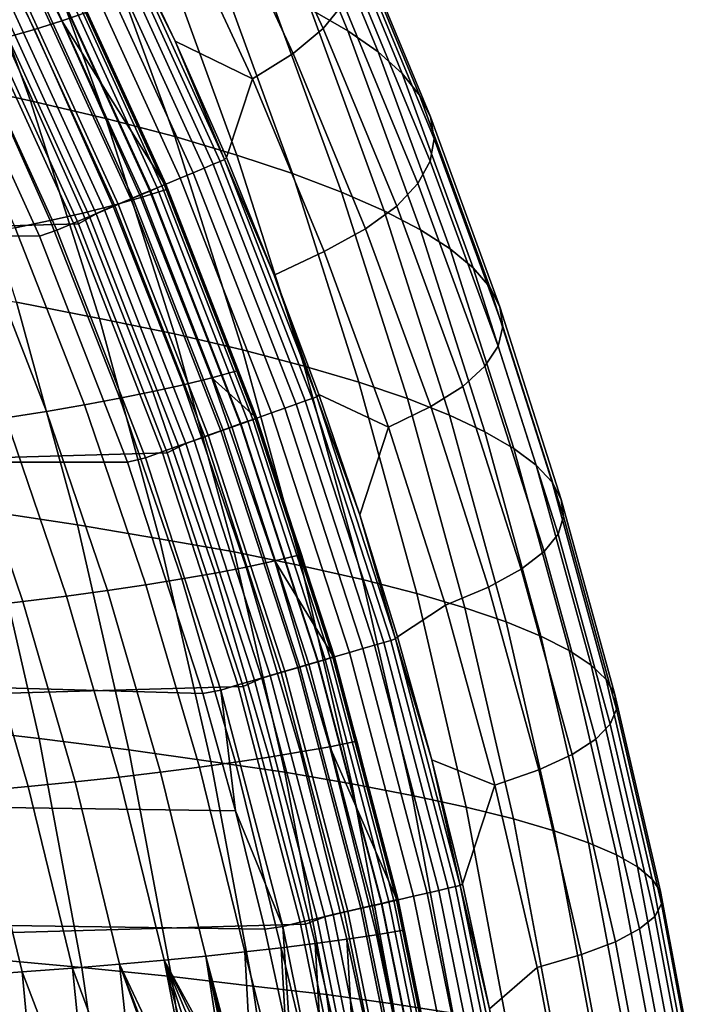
# Model space of a CAD drawing. Header units: metres. Extents: x -166 to 33, y -71 to 34.
# Tile 284 of 332: x 29.98 to 32.49, y 3.3 to 6.94. Entities that reach past the tile are written whole.
import ezdxf

# ---------------------------------------------------------------- set-up
doc = ezdxf.new("R2010")
doc.units = ezdxf.units.M
doc.layers.add('solid_12208131', color=7, linetype='CONTINUOUS')

msp = doc.modelspace()

# ---------------------------------------------------------------- linework, layer by layer
at = {"layer": 'solid_12208131'}
for points in [[(30.89048, 7.619781, 89.796608), (31.189573, 6.895519, 89.773155), (31.052855, 6.973646, 85.612045), (30.750505, 7.706113, 85.637405)], [(30.799744, 7.547647, 123.166176), (31.098566, 6.903361, 123.15773), (31.173803, 6.995455, 118.966431), (30.871071, 7.648336, 118.977356)], [(31.006407, 7.532795, 93.955521), (31.302206, 6.816803, 93.933929), (31.189573, 6.895519, 89.773155), (30.89048, 7.619781, 89.796608)], [(29.921268, 6.869172, 142.222855), (30.031002, 6.900383, 140.472778), (29.712034, 7.53764, 140.46817), (29.604321, 7.503562, 142.215988)], [(30.031002, 6.900383, 140.472778), (30.132448, 6.932177, 138.724228), (29.811478, 7.572355, 138.721848), (29.712034, 7.53764, 140.46817)], [(30.132448, 6.932177, 138.724228), (30.225981, 6.964522, 136.977158), (30.123882, 7.175666, 136.977081), (29.811478, 7.572355, 138.721848)], [(30.692539, 7.446233, 127.362358), (30.987406, 6.810605, 127.356522), (31.098566, 6.903361, 123.15773), (30.799744, 7.547647, 123.166176)], [(30.016172, 6.636338, 60.593235), (29.707451, 6.704147, 56.414513), (29.416271, 7.505582, 56.450615), (29.727711, 7.429833, 60.627155)], [(31.098089, 7.445117, 98.112846), (31.390556, 6.737458, 98.093071), (31.302206, 6.816803, 93.933929), (31.006407, 7.532795, 93.955521)], [(30.016172, 6.636338, 60.593235), (29.727711, 7.429833, 60.627155), (30.009846, 7.356762, 64.798935), (30.295662, 6.571366, 64.767059)], [(30.987406, 6.810605, 127.356522), (30.692539, 7.446233, 127.362358), (30.546959, 7.344127, 131.566132), (30.83782, 6.717215, 131.563019)], [(31.165638, 7.356701, 102.271378), (31.454733, 6.657446, 102.253403), (31.390556, 6.737458, 98.093071), (31.098089, 7.445117, 98.112846)], [(30.266735, 7.281024, 68.966339), (30.549784, 6.503714, 68.936417), (30.295662, 6.571366, 64.767059), (30.009846, 7.356762, 64.798935)], [(31.209038, 7.267512, 106.435081), (31.494728, 6.576735, 106.418976), (31.454733, 6.657446, 102.253403), (31.165638, 7.356701, 102.271378)], [(30.83782, 6.717215, 131.563019), (30.546959, 7.344127, 131.566132), (30.349604, 7.281579, 135.632767), (30.551291, 6.85685, 135.632751)], [(30.499214, 7.204872, 73.130196), (30.779463, 6.435692, 73.102135), (30.549784, 6.503714, 68.936417), (30.266735, 7.281024, 68.966339)], [(30.691969, 6.401569, 135.85144), (30.302021, 7.255658, 135.85144), (30.269651, 7.239727, 135.918167), (30.658745, 6.387512, 135.918167)], [(30.717175, 6.412233, 135.780701), (30.32658, 7.267744, 135.780701), (30.302021, 7.255658, 135.85144), (30.691969, 6.401569, 135.85144)], [(30.733959, 6.419334, 135.707077), (30.342934, 7.275792, 135.707077), (30.32658, 7.267744, 135.780701), (30.717175, 6.412233, 135.780701)], [(30.342934, 7.275792, 135.707077), (30.551291, 6.85685, 135.632751), (30.349604, 7.281579, 135.632767)], [(30.733959, 6.419334, 135.707077), (30.551291, 6.85685, 135.632751), (30.342934, 7.275792, 135.707077)], [(31.226534, 7.177557, 110.605331), (31.508783, 6.495331, 110.591194), (31.494728, 6.576735, 106.418976), (31.209038, 7.267512, 106.435081)], [(30.618034, 6.370288, 135.979797), (30.229986, 7.220206, 135.979797), (30.183662, 7.197408, 136.03537), (30.570488, 6.350172, 136.03537)], [(30.658745, 6.387512, 135.918167), (30.269651, 7.239727, 135.918167), (30.229986, 7.220206, 135.979797), (30.618034, 6.370288, 135.979797)], [(30.570488, 6.350172, 136.03537), (30.183662, 7.197408, 136.03537), (30.131416, 7.171696, 136.083984), (30.516867, 6.327484, 136.083984)], [(30.707699, 7.128284, 77.291611), (30.985117, 6.36728, 77.26535), (30.779463, 6.435692, 73.102135), (30.499214, 7.204872, 73.130196)], [(31.215624, 7.086863, 114.782372), (31.494396, 6.413258, 114.770287), (31.508783, 6.495331, 110.591194), (31.226534, 7.177557, 110.605331)], [(30.458025, 6.302588, 136.124847), (30.074087, 7.14348, 136.124847), (30.012587, 7.113214, 136.157349), (30.394903, 6.275881, 136.157349)], [(30.426865, 6.290384, 136.659241), (30.043705, 7.129569, 136.659241), (30.075705, 7.1453, 136.717056), (30.459705, 6.304266, 136.717056)], [(30.516867, 6.327484, 136.083984), (30.131416, 7.171696, 136.083984), (30.074087, 7.14348, 136.124847), (30.458025, 6.302588, 136.124847)], [(30.459705, 6.304266, 136.717056), (30.075705, 7.1453, 136.717056), (30.100376, 7.157428, 136.779175), (30.485025, 6.31497, 136.779175)], [(30.485025, 6.31497, 136.779175), (30.100376, 7.157428, 136.779175), (30.117264, 7.16573, 136.844452), (30.502357, 6.322296, 136.844452)], [(30.502357, 6.322296, 136.844452), (30.117264, 7.16573, 136.844452), (30.126055, 7.170053, 136.911667), (30.511381, 6.326111, 136.911667)], [(30.126055, 7.170053, 136.911667), (30.225981, 6.964522, 136.977158), (30.509281, 6.33306, 136.977356)], [(30.511381, 6.326111, 136.911667), (30.126055, 7.170053, 136.911667), (30.509281, 6.33306, 136.977356)], [(30.394903, 6.275881, 136.157349), (30.012587, 7.113214, 136.157349), (29.947901, 7.081378, 136.180923), (30.328512, 6.247791, 136.180923)], [(30.341169, 6.25416, 136.560669), (29.960207, 7.088522, 136.560669), (30.004967, 7.110526, 136.606796), (30.387108, 6.273578, 136.606796)], [(30.387108, 6.273578, 136.606796), (30.004967, 7.110526, 136.606796), (30.043705, 7.129569, 136.659241), (30.426865, 6.290384, 136.659241)], [(30.892233, 7.051221, 81.45182), (31.166784, 6.298446, 81.427307), (30.985117, 6.36728, 77.26535), (30.707699, 7.128284, 77.291611)], [(30.23424, 6.20896, 136.490723), (29.856018, 7.037303, 136.490723), (29.91025, 7.063963, 136.521744), (30.289898, 6.232487, 136.521744)], [(30.328512, 6.247791, 136.180923), (29.947901, 7.081378, 136.180923), (29.881063, 7.048484, 136.195221), (30.259912, 6.218767, 136.195221)], [(30.289898, 6.232487, 136.521744), (29.91025, 7.063963, 136.521744), (29.960207, 7.088522, 136.560669), (30.341169, 6.25416, 136.560669)], [(31.173803, 6.995455, 118.966431), (31.44906, 6.330539, 118.95649), (31.494396, 6.413258, 114.770287), (31.215624, 7.086863, 114.782372)], [(30.17522, 6.184011, 136.46817), (29.798512, 7.009034, 136.46817), (29.856018, 7.037303, 136.490723), (30.23424, 6.20896, 136.490723)], [(29.881063, 7.048484, 136.195221), (29.817556, 7.006279, 136.199997), (30.193707, 6.181185, 136.199997), (30.259912, 6.218767, 136.195221)], [(31.052855, 6.973646, 85.612045), (31.324511, 6.229152, 85.589256), (31.166784, 6.298446, 81.427307), (30.892233, 7.051221, 81.45182)], [(29.817556, 7.006279, 136.199997), (0.900032, 6.183377, 136.199997), (0.571338, 5.337344, 136.199997), (30.193707, 6.181185, 136.199997)], [(30.113932, 6.158104, 136.454514), (29.738794, 6.979677, 136.454514), (29.798512, 7.009034, 136.46817), (30.17522, 6.184011, 136.46817)], [(31.098566, 6.903361, 123.15773), (31.370268, 6.247198, 123.150055), (31.44906, 6.330539, 118.95649), (31.173803, 6.995455, 118.966431)], [(30.113932, 6.158104, 136.454514), (30.050497, 6.136029, 136.449997), (29.677954, 6.951514, 136.449997), (29.738794, 6.979677, 136.454514)], [(30.509281, 6.33306, 136.977356), (30.225981, 6.964522, 136.977158), (30.132448, 6.932177, 138.724228)], [(31.189573, 6.895519, 89.773155), (31.458303, 6.159367, 89.752075), (31.324511, 6.229152, 85.589256), (31.052855, 6.973646, 85.612045)], [(1.419089, 6.952049, 136.449997), (29.677954, 6.951514, 136.449997), (30.050497, 6.136029, 136.449997), (1.046532, 6.136448, 136.449997)], [(30.321392, 6.24956, 140.47699), (30.424662, 6.278368, 138.726425), (30.132448, 6.932177, 138.724228), (30.031002, 6.900383, 140.472778)], [(30.424662, 6.278368, 138.726425), (30.519968, 6.307741, 136.977356), (30.509281, 6.33306, 136.977356), (30.132448, 6.932177, 138.724228)], [(30.209816, 6.221282, 142.229126), (30.321392, 6.24956, 140.47699), (30.031002, 6.900383, 140.472778), (29.921268, 6.869172, 142.222855)], [(30.987406, 6.810605, 127.356522), (31.25551, 6.163259, 127.351212), (31.370268, 6.247198, 123.150055), (31.098566, 6.903361, 123.15773)], [(31.302206, 6.816803, 93.933929), (31.56798, 6.089055, 93.914528), (31.458303, 6.159367, 89.752075), (31.189573, 6.895519, 89.773155)], [(30.089579, 6.19351, 143.98288), (30.209816, 6.221282, 142.229126), (29.921268, 6.869172, 142.222855), (29.802893, 6.838519, 143.974533)], [(30.83782, 6.717215, 131.563019), (30.551291, 6.85685, 135.632751), (30.740644, 6.426669, 135.632736)], [(30.733959, 6.419334, 135.707077), (30.740644, 6.426669, 135.632736), (30.551291, 6.85685, 135.632751)], [(29.960331, 6.16622, 145.738312), (30.089579, 6.19351, 143.98288), (29.802893, 6.838519, 143.974533), (29.675526, 6.808399, 145.727844)], [(31.25551, 6.163259, 127.351212), (30.987406, 6.810605, 127.356522), (30.83782, 6.717215, 131.563019), (31.102282, 6.078745, 131.560211)], [(31.390556, 6.737458, 98.093071), (31.653334, 6.018181, 98.075302), (31.56798, 6.089055, 93.914528), (31.302206, 6.816803, 93.933929)], [(31.454733, 6.657446, 102.253403), (31.714483, 5.946712, 102.237251), (31.653334, 6.018181, 98.075302), (31.390556, 6.737458, 98.093071)], [(30.27174, 5.831445, 60.563179), (29.965431, 5.891199, 56.382526), (29.707451, 6.704147, 56.414513), (30.016172, 6.636338, 60.593235)], [(30.83782, 6.717215, 131.563019), (30.740644, 6.426669, 135.632736), (30.917562, 5.991127, 135.632736), (31.102282, 6.078745, 131.560211)], [(30.27174, 5.831445, 60.563179), (30.016172, 6.636338, 60.593235), (30.295662, 6.571366, 64.767059), (30.548897, 5.774684, 64.738815)], [(31.494728, 6.576735, 106.418976), (31.751417, 5.874617, 106.40451), (31.714483, 5.946712, 102.237251), (31.454733, 6.657446, 102.253403)], [(30.549784, 6.503714, 68.936417), (30.80057, 5.715235, 68.909904), (30.548897, 5.774684, 64.738815), (30.295662, 6.571366, 64.767059)], [(31.508783, 6.495331, 110.591194), (31.762381, 5.801904, 110.578484), (31.751417, 5.874617, 106.40451), (31.494728, 6.576735, 106.418976)], [(30.779463, 6.435692, 73.102135), (31.027767, 5.655459, 73.077278), (30.80057, 5.715235, 68.909904), (30.549784, 6.503714, 68.936417)], [(31.494396, 6.413258, 114.770287), (31.744871, 5.728593, 114.759422), (31.762381, 5.801904, 110.578484), (31.508783, 6.495331, 110.591194)], [(31.058123, 5.535675, 135.780701), (30.717175, 6.412233, 135.780701), (30.691969, 6.401569, 135.85144), (31.032349, 5.526471, 135.85144)], [(31.075285, 5.541803, 135.707077), (30.733959, 6.419334, 135.707077), (30.717175, 6.412233, 135.780701), (31.058123, 5.535675, 135.780701)], [(30.733959, 6.419334, 135.707077), (30.917562, 5.991127, 135.632736), (30.740644, 6.426669, 135.632736)], [(31.075285, 5.541803, 135.707077), (30.917562, 5.991127, 135.632736), (30.733959, 6.419334, 135.707077)], [(30.985117, 6.36728, 77.26535), (31.230909, 5.595343, 77.242088), (31.027767, 5.655459, 73.077278), (30.779463, 6.435692, 73.102135)], [(31.44906, 6.330539, 118.95649), (31.696375, 5.654706, 118.947571), (31.744871, 5.728593, 114.759422), (31.494396, 6.413258, 114.770287)], [(30.998377, 5.51434, 135.918167), (30.658745, 6.387512, 135.918167), (30.618034, 6.370288, 135.979797), (30.956751, 5.499475, 135.979797)], [(31.032349, 5.526471, 135.85144), (30.691969, 6.401569, 135.85144), (30.658745, 6.387512, 135.918167), (30.998377, 5.51434, 135.918167)], [(30.908133, 5.482114, 136.03537), (30.570488, 6.350172, 136.03537), (30.516867, 6.327484, 136.083984), (30.853302, 5.462533, 136.083984)], [(30.956751, 5.499475, 135.979797), (30.618034, 6.370288, 135.979797), (30.570488, 6.350172, 136.03537), (30.908133, 5.482114, 136.03537)], [(31.166784, 6.298446, 81.427307), (31.41004, 5.534853, 81.405594), (31.230909, 5.595343, 77.242088), (30.985117, 6.36728, 77.26535)], [(30.793135, 5.441048, 136.124847), (30.458025, 6.302588, 136.124847), (30.394903, 6.275881, 136.157349), (30.728594, 5.417999, 136.157349)], [(30.687391, 5.612127, 138.728394), (30.784294, 5.638478, 136.977539), (30.519968, 6.307741, 136.977356), (30.424662, 6.278368, 138.726425)], [(30.761154, 5.430603, 136.659241), (30.426865, 6.290384, 136.659241), (30.459705, 6.304266, 136.717056), (30.794733, 5.442588, 136.717056)], [(30.853302, 5.462533, 136.083984), (30.516867, 6.327484, 136.083984), (30.458025, 6.302588, 136.124847), (30.793135, 5.441048, 136.124847)], [(30.794733, 5.442588, 136.717056), (30.459705, 6.304266, 136.717056), (30.485025, 6.31497, 136.779175), (30.820621, 5.451829, 136.779175)], [(30.820621, 5.451829, 136.779175), (30.485025, 6.31497, 136.779175), (30.502357, 6.322296, 136.844452), (30.838343, 5.458154, 136.844452)], [(30.838343, 5.458154, 136.844452), (30.502357, 6.322296, 136.844452), (30.511381, 6.326111, 136.911667), (30.847569, 5.461447, 136.911667)], [(30.511381, 6.326111, 136.911667), (30.509281, 6.33306, 136.977356), (30.519968, 6.307741, 136.977356)], [(30.511381, 6.326111, 136.911667), (30.519968, 6.307741, 136.977356), (30.784294, 5.638478, 136.977539)], [(30.511381, 6.326111, 136.911667), (30.784294, 5.638478, 136.977539), (30.845669, 5.469421, 136.97757)], [(30.847569, 5.461447, 136.911667), (30.511381, 6.326111, 136.911667), (30.845669, 5.469421, 136.97757)], [(31.370268, 6.247198, 123.150055), (31.614388, 5.580263, 123.143158), (31.696375, 5.654706, 118.947571), (31.44906, 6.330539, 118.95649)], [(30.582481, 5.586368, 140.480789), (30.687391, 5.612127, 138.728394), (30.424662, 6.278368, 138.726425), (30.321392, 6.24956, 140.47699)], [(30.728594, 5.417999, 136.157349), (30.394903, 6.275881, 136.157349), (30.328512, 6.247791, 136.180923), (30.660707, 5.393756, 136.180923)], [(30.673538, 5.39933, 136.560669), (30.341169, 6.25416, 136.560669), (30.387108, 6.273578, 136.606796), (30.720507, 5.416094, 136.606796)], [(30.720507, 5.416094, 136.606796), (30.387108, 6.273578, 136.606796), (30.426865, 6.290384, 136.659241), (30.761154, 5.430603, 136.659241)], [(31.324511, 6.229152, 85.589256), (31.565201, 5.473961, 85.569069), (31.41004, 5.534853, 81.405594), (31.166784, 6.298446, 81.427307)], [(30.469246, 5.561081, 142.234772), (30.582481, 5.586368, 140.480789), (30.321392, 6.24956, 140.47699), (30.209816, 6.221282, 142.229126)], [(30.564209, 5.360306, 136.490723), (30.23424, 6.20896, 136.490723), (30.289898, 6.232487, 136.521744), (30.621117, 5.380618, 136.521744)], [(30.660707, 5.393756, 136.180923), (30.328512, 6.247791, 136.180923), (30.259912, 6.218767, 136.195221), (30.590561, 5.368707, 136.195221)], [(30.621117, 5.380618, 136.521744), (30.289898, 6.232487, 136.521744), (30.341169, 6.25416, 136.560669), (30.673538, 5.39933, 136.560669)], [(31.25551, 6.163259, 127.351212), (31.496397, 5.505286, 127.346451), (31.614388, 5.580263, 123.143158), (31.370268, 6.247198, 123.150055)], [(31.458303, 6.159367, 89.752075), (31.696402, 5.412637, 89.733398), (31.565201, 5.473961, 85.569069), (31.324511, 6.229152, 85.589256)], [(30.216393, 5.511845, 145.747757), (30.347334, 5.536247, 143.990402), (30.089579, 6.19351, 143.98288), (29.960331, 6.16622, 145.738312)], [(30.347334, 5.536247, 143.990402), (30.469246, 5.561081, 142.234772), (30.209816, 6.221282, 142.229126), (30.089579, 6.19351, 143.98288)], [(30.503866, 5.338768, 136.46817), (30.17522, 6.184011, 136.46817), (30.23424, 6.20896, 136.490723), (30.564209, 5.360306, 136.490723)], [(30.259912, 6.218767, 136.195221), (30.193707, 6.181185, 136.199997), (30.522329, 5.334952, 136.199997), (30.590561, 5.368707, 136.195221)], [(30.193707, 6.181185, 136.199997), (0.571338, 5.337344, 136.199997), (0.291256, 4.473136, 136.199997), (30.522329, 5.334952, 136.199997)], [(30.076067, 5.487854, 147.506882), (30.216393, 5.511845, 145.747757), (29.960331, 6.16622, 145.738312), (29.821718, 6.13939, 147.495499)], [(30.441204, 5.316401, 136.454514), (30.375845, 5.30016, 136.449997), (30.050497, 6.136029, 136.449997), (30.113932, 6.158104, 136.454514)], [(30.441204, 5.316401, 136.454514), (30.113932, 6.158104, 136.454514), (30.17522, 6.184011, 136.46817), (30.503866, 5.338768, 136.46817)], [(31.496397, 5.505286, 127.346451), (31.25551, 6.163259, 127.351212), (31.102282, 6.078745, 131.560211), (31.339897, 5.429795, 131.557663)], [(31.56798, 6.089055, 93.914528), (31.803457, 5.350849, 93.897339), (31.696402, 5.412637, 89.733398), (31.458303, 6.159367, 89.752075)], [(1.046532, 6.136448, 136.449997), (30.050497, 6.136029, 136.449997), (30.375845, 5.30016, 136.449997), (0.721105, 5.300324, 136.449997)], [(29.926004, 5.464252, 149.267715), (30.076067, 5.487854, 147.506882), (29.821718, 6.13939, 147.495499), (29.673388, 6.112996, 149.254349)], [(31.653334, 6.018181, 98.075302), (31.886158, 5.288568, 98.059555), (31.803457, 5.350849, 93.897339), (31.56798, 6.089055, 93.914528)], [(31.339897, 5.429795, 131.557663), (31.102282, 6.078745, 131.560211), (30.917562, 5.991127, 135.632736), (31.081991, 5.550371, 135.632706)], [(31.714483, 5.946712, 102.237251), (31.944622, 5.225764, 102.222946), (31.886158, 5.288568, 98.059555), (31.653334, 6.018181, 98.075302)], [(31.075285, 5.541803, 135.707077), (31.081991, 5.550371, 135.632706), (30.917562, 5.991127, 135.632736)], [(30.189928, 5.068171, 56.354694), (29.855764, 5.118592, 52.166428), (29.629229, 5.949725, 52.196045), (29.965431, 5.891199, 56.382526)], [(31.751417, 5.874617, 106.40451), (31.978844, 5.162411, 106.391693), (31.944622, 5.225764, 102.222946), (31.714483, 5.946712, 102.237251)], [(30.494131, 5.016574, 60.537029), (30.189928, 5.068171, 56.354694), (29.965431, 5.891199, 56.382526), (30.27174, 5.831445, 60.563179)], [(31.762381, 5.801904, 110.578484), (31.98707, 5.098514, 110.56723), (31.978844, 5.162411, 106.391693), (31.751417, 5.874617, 106.40451)], [(30.494131, 5.016574, 60.537029), (30.27174, 5.831445, 60.563179), (30.548897, 5.774684, 64.738815), (30.769274, 4.968123, 64.714233)], [(31.744871, 5.728593, 114.759422), (31.966793, 5.034091, 114.749802), (31.98707, 5.098514, 110.56723), (31.762381, 5.801904, 110.578484)], [(30.80057, 5.715235, 68.909904), (31.018812, 4.916977, 68.886826), (30.769274, 4.968123, 64.714233), (30.548897, 5.774684, 64.738815)], [(31.696375, 5.654706, 118.947571), (31.915499, 4.969162, 118.939659), (31.966793, 5.034091, 114.749802), (31.744871, 5.728593, 114.759422)], [(31.027767, 5.655459, 73.077278), (31.243851, 4.865551, 73.055641), (31.018812, 4.916977, 68.886826), (30.80057, 5.715235, 68.909904)], [(31.230909, 5.595343, 77.242088), (31.444809, 4.813832, 77.22184), (31.243851, 4.865551, 73.055641), (31.027767, 5.655459, 73.077278)], [(31.614388, 5.580263, 123.143158), (31.830681, 4.903745, 123.137054), (31.915499, 4.969162, 118.939659), (31.696375, 5.654706, 118.947571)], [(30.813873, 4.912133, 140.484146), (30.920238, 4.934791, 138.730148), (30.687391, 5.612127, 138.728394), (30.582481, 5.586368, 140.480789)], [(30.845669, 5.469421, 136.97757), (30.784294, 5.638478, 136.977539), (30.687391, 5.612127, 138.728394)], [(30.920238, 4.934791, 138.730148), (31.018541, 4.958129, 136.977692), (30.845669, 5.469421, 136.97757), (30.687391, 5.612127, 138.728394)], [(30.699167, 4.889891, 142.239777), (30.813873, 4.912133, 140.484146), (30.582481, 5.586368, 140.480789), (30.469246, 5.561081, 142.234772)], [(31.41004, 5.534853, 81.405594), (31.621731, 4.761792, 81.386696), (31.444809, 4.813832, 77.22184), (31.230909, 5.595343, 77.242088)], [(31.496397, 5.505286, 127.346451), (31.709827, 4.837858, 127.342224), (31.830681, 4.903745, 123.137054), (31.614388, 5.580263, 123.143158)], [(30.443325, 4.846584, 145.756134), (30.575769, 4.868048, 143.997086), (30.347334, 5.536247, 143.990402), (30.216393, 5.511845, 145.747757)], [(30.575769, 4.868048, 143.997086), (30.699167, 4.889891, 142.239777), (30.469246, 5.561081, 142.234772), (30.347334, 5.536247, 143.990402)], [(31.348576, 4.64097, 135.780701), (31.058123, 5.535675, 135.780701), (31.032349, 5.526471, 135.85144), (31.322317, 4.633258, 135.85144)], [(31.366062, 4.646105, 135.707077), (31.075285, 5.541803, 135.707077), (31.058123, 5.535675, 135.780701), (31.348576, 4.64097, 135.780701)], [(31.075285, 5.541803, 135.707077), (31.233887, 5.104599, 135.63269), (31.081991, 5.550371, 135.632706)], [(31.366062, 4.646105, 135.707077), (31.233887, 5.104599, 135.63269), (31.075285, 5.541803, 135.707077)], [(31.339897, 5.429795, 131.557663), (31.081991, 5.550371, 135.632706), (31.233887, 5.104599, 135.63269)], [(31.565201, 5.473961, 85.569069), (31.77466, 4.709405, 85.551498), (31.621731, 4.761792, 81.386696), (31.41004, 5.534853, 81.405594)], [(30.301481, 4.825482, 147.516998), (30.443325, 4.846584, 145.756134), (30.216393, 5.511845, 145.747757), (30.076067, 5.487854, 147.506882)], [(31.245296, 4.610637, 135.979797), (30.956751, 5.499475, 135.979797), (30.908133, 5.482114, 136.03537), (31.195765, 4.596089, 136.03537)], [(31.287706, 4.623093, 135.918167), (30.998377, 5.51434, 135.918167), (30.956751, 5.499475, 135.979797), (31.245296, 4.610637, 135.979797)], [(31.322317, 4.633258, 135.85144), (31.032349, 5.526471, 135.85144), (30.998377, 5.51434, 135.918167), (31.287706, 4.623093, 135.918167)], [(31.709827, 4.837858, 127.342224), (31.496397, 5.505286, 127.346451), (31.339897, 5.429795, 131.557663), (31.550426, 4.77152, 131.55542)], [(29.988163, 4.78429, 151.043777), (30.149881, 4.804723, 149.279587), (29.926004, 5.464252, 149.267715), (29.765842, 5.441021, 151.030106)], [(30.149881, 4.804723, 149.279587), (30.301481, 4.825482, 147.516998), (30.076067, 5.487854, 147.506882), (29.926004, 5.464252, 149.267715)], [(31.139902, 4.579682, 136.083984), (30.853302, 5.462533, 136.083984), (30.793135, 5.441048, 136.124847), (31.078604, 4.561678, 136.124847)], [(31.124435, 4.576136, 136.844452), (30.838343, 5.458154, 136.844452), (30.847569, 5.461447, 136.911667), (31.133833, 4.578897, 136.911667)], [(30.847569, 5.461447, 136.911667), (30.845669, 5.469421, 136.97757), (31.018541, 4.958129, 136.977692)], [(30.847569, 5.461447, 136.911667), (31.018541, 4.958129, 136.977692), (31.132586, 4.586103, 136.977768)], [(31.133833, 4.578897, 136.911667), (30.847569, 5.461447, 136.911667), (31.132586, 4.586103, 136.977768)], [(31.195765, 4.596089, 136.03537), (30.908133, 5.482114, 136.03537), (30.853302, 5.462533, 136.083984), (31.139902, 4.579682, 136.083984)], [(31.696402, 5.412637, 89.733398), (31.903605, 4.656646, 89.717148), (31.77466, 4.709405, 85.551498), (31.565201, 5.473961, 85.569069)], [(29.815966, 4.764163, 152.809387), (29.988163, 4.78429, 151.043777), (29.765842, 5.441021, 151.030106), (29.595221, 5.418139, 152.7939)], [(31.004391, 4.540876, 136.606796), (30.720507, 5.416094, 136.606796), (30.761154, 5.430603, 136.659241), (31.045801, 4.55304, 136.659241)], [(31.078604, 4.561678, 136.124847), (30.793135, 5.441048, 136.124847), (30.728594, 5.417999, 136.157349), (31.012846, 4.542365, 136.157349)], [(31.045801, 4.55304, 136.659241), (30.761154, 5.430603, 136.659241), (30.794733, 5.442588, 136.717056), (31.080009, 4.563087, 136.717056)], [(31.080009, 4.563087, 136.717056), (30.794733, 5.442588, 136.717056), (30.820621, 5.451829, 136.779175), (31.106382, 4.570834, 136.779175)], [(31.106382, 4.570834, 136.779175), (30.820621, 5.451829, 136.779175), (30.838343, 5.458154, 136.844452), (31.124435, 4.576136, 136.844452)], [(31.339897, 5.429795, 131.557663), (31.233887, 5.104599, 135.63269), (31.37314, 4.654137, 135.632675), (31.550426, 4.77152, 131.55542)], [(30.943682, 4.52205, 136.180923), (30.660707, 5.393756, 136.180923), (30.590561, 5.368707, 136.195221), (30.872217, 4.50106, 136.195221)], [(30.903139, 4.511137, 136.521744), (30.621117, 5.380618, 136.521744), (30.673538, 5.39933, 136.560669), (30.956543, 4.526822, 136.560669)], [(31.012846, 4.542365, 136.157349), (30.728594, 5.417999, 136.157349), (30.660707, 5.393756, 136.180923), (30.943682, 4.52205, 136.180923)], [(30.956543, 4.526822, 136.560669), (30.673538, 5.39933, 136.560669), (30.720507, 5.416094, 136.606796), (31.004391, 4.540876, 136.606796)], [(31.803457, 5.350849, 93.897339), (32.008377, 4.603489, 93.882385), (31.903605, 4.656646, 89.717148), (31.696402, 5.412637, 89.733398)], [(30.783693, 4.476052, 136.46817), (30.503866, 5.338768, 136.46817), (30.564209, 5.360306, 136.490723), (30.845165, 4.494108, 136.490723)], [(30.590561, 5.368707, 136.195221), (30.522329, 5.334952, 136.199997), (30.802364, 4.470584, 136.199997), (30.872217, 4.50106, 136.195221)], [(30.845165, 4.494108, 136.490723), (30.564209, 5.360306, 136.490723), (30.621117, 5.380618, 136.521744), (30.903139, 4.511137, 136.521744)], [(30.522329, 5.334952, 136.199997), (0.291256, 4.473136, 136.199997), (0.060778, 3.594098, 136.199997), (30.802364, 4.470584, 136.199997)], [(30.719854, 4.457302, 136.454514), (30.653656, 4.444879, 136.449997), (30.375845, 5.30016, 136.449997), (30.441204, 5.316401, 136.454514)], [(30.719854, 4.457302, 136.454514), (30.441204, 5.316401, 136.454514), (30.503866, 5.338768, 136.46817), (30.783693, 4.476052, 136.46817)], [(31.886158, 5.288568, 98.059555), (32.088768, 4.549908, 98.045853), (32.008377, 4.603489, 93.882385), (31.803457, 5.350849, 93.897339)], [(0.721105, 5.300324, 136.449997), (30.653656, 4.444879, 136.449997), (30.774439, 4.010708, 136.449997), (0.443199, 4.444757, 136.449997)], [(0.721105, 5.300324, 136.449997), (30.375845, 5.30016, 136.449997), (30.653656, 4.444879, 136.449997)], [(31.944622, 5.225764, 102.222946), (32.144897, 4.495876, 102.210495), (32.088768, 4.549908, 98.045853), (31.886158, 5.288568, 98.059555)], [(31.978844, 5.162411, 106.391693), (32.176762, 4.441372, 106.380539), (32.144897, 4.495876, 102.210495), (31.944622, 5.225764, 102.222946)], [(30.048229, 4.278729, 52.141262), (29.683666, 4.320265, 47.944759), (29.489519, 5.168243, 47.971542), (29.855764, 5.118592, 52.166428)], [(31.98707, 5.098514, 110.56723), (32.182606, 4.3864, 110.557434), (32.176762, 4.441372, 106.380539), (31.978844, 5.162411, 106.391693)], [(30.380659, 4.236498, 56.331043), (30.048229, 4.278729, 52.141262), (29.855764, 5.118592, 52.166428), (30.189928, 5.068171, 56.354694)], [(31.366062, 4.646105, 135.707077), (31.37314, 4.654137, 135.632675), (31.233887, 5.104599, 135.63269)], [(31.966793, 5.034091, 114.749802), (32.159916, 4.330976, 114.741425), (32.182606, 4.3864, 110.557434), (31.98707, 5.098514, 110.56723)], [(30.683064, 4.193146, 60.514809), (30.380659, 4.236498, 56.331043), (30.189928, 5.068171, 56.354694), (30.494131, 5.016574, 60.537029)], [(31.915499, 4.969162, 118.939659), (32.10619, 4.275116, 118.932777), (32.159916, 4.330976, 114.741425), (31.966793, 5.034091, 114.749802)], [(30.683064, 4.193146, 60.514809), (30.494131, 5.016574, 60.537029), (30.769274, 4.968123, 64.714233), (30.956511, 4.153088, 64.693352)], [(31.018812, 4.916977, 68.886826), (31.204235, 4.110333, 68.867226), (30.956511, 4.153088, 64.693352), (30.769274, 4.968123, 64.714233)], [(31.132586, 4.586103, 136.977768), (31.018541, 4.958129, 136.977692), (30.920238, 4.934791, 138.730148)], [(31.830681, 4.903745, 123.137054), (32.018909, 4.218837, 123.131737), (32.10619, 4.275116, 118.932777), (31.915499, 4.969162, 118.939659)], [(31.015295, 4.228238, 140.487076), (31.122929, 4.247746, 138.731659), (30.920238, 4.934791, 138.730148), (30.813873, 4.912133, 140.484146)], [(31.122929, 4.247746, 138.731659), (31.222498, 4.267875, 136.977814), (31.132586, 4.586103, 136.977768), (30.920238, 4.934791, 138.730148)], [(31.243851, 4.865551, 73.055641), (31.427441, 4.067344, 73.037262), (31.204235, 4.110333, 68.867226), (31.018812, 4.916977, 68.886826)], [(30.774618, 4.19028, 144.002869), (30.899309, 4.209087, 142.244125), (30.699167, 4.889891, 142.239777), (30.575769, 4.868048, 143.997086)], [(30.899309, 4.209087, 142.244125), (31.015295, 4.228238, 140.487076), (30.813873, 4.912133, 140.484146), (30.699167, 4.889891, 142.239777)], [(31.709827, 4.837858, 127.342224), (31.895561, 4.162153, 127.338547), (32.018909, 4.218837, 123.131737), (31.830681, 4.903745, 123.137054)], [(30.4977, 4.153631, 147.525772), (30.640865, 4.1718, 145.763397), (30.443325, 4.846584, 145.756134), (30.301481, 4.825482, 147.516998)], [(30.640865, 4.1718, 145.763397), (30.774618, 4.19028, 144.002869), (30.575769, 4.868048, 143.997086), (30.443325, 4.846584, 145.756134)], [(31.444809, 4.813832, 77.22184), (31.626543, 4.02411, 77.204636), (31.427441, 4.067344, 73.037262), (31.243851, 4.865551, 73.055641)], [(30.344761, 4.135757, 149.289902), (30.4977, 4.153631, 147.525772), (30.301481, 4.825482, 147.516998), (30.149881, 4.804723, 149.279587)], [(31.621731, 4.761792, 81.386696), (31.801588, 3.980608, 81.370644), (31.626543, 4.02411, 77.204636), (31.444809, 4.813832, 77.22184)], [(31.895561, 4.162153, 127.338547), (31.709827, 4.837858, 127.342224), (31.550426, 4.77152, 131.55542), (31.733639, 4.105082, 131.553467)], [(30.008118, 4.100836, 152.82283), (30.181686, 4.118165, 151.055634), (29.988163, 4.78429, 151.043777), (29.815966, 4.764163, 152.809387)], [(30.181686, 4.118165, 151.055634), (30.344761, 4.135757, 149.289902), (30.149881, 4.804723, 149.279587), (29.988163, 4.78429, 151.043777)], [(31.733639, 4.105082, 131.553467), (31.550426, 4.77152, 131.55542), (31.37314, 4.654137, 135.632675), (31.499638, 4.199343, 135.632645)], [(29.823692, 4.083755, 154.591309), (30.008118, 4.100836, 152.82283), (29.815966, 4.764163, 152.809387), (29.632931, 4.744326, 154.576248)], [(31.77466, 4.709405, 85.551498), (31.952621, 3.936816, 85.536575), (31.801588, 3.980608, 81.370644), (31.621731, 4.761792, 81.386696)], [(31.903605, 4.656646, 89.717148), (32.079651, 3.892713, 89.703339), (31.952621, 3.936816, 85.536575), (31.77466, 4.709405, 85.551498)], [(31.561043, 3.724828, 135.85144), (31.322317, 4.633258, 135.85144), (31.287706, 4.623093, 135.918167), (31.525906, 3.716658, 135.918167)], [(31.587702, 3.731025, 135.780701), (31.348576, 4.64097, 135.780701), (31.322317, 4.633258, 135.85144), (31.561043, 3.724828, 135.85144)], [(31.605453, 3.735152, 135.707077), (31.366062, 4.646105, 135.707077), (31.348576, 4.64097, 135.780701), (31.587702, 3.731025, 135.780701)], [(31.366062, 4.646105, 135.707077), (31.499638, 4.199343, 135.632645), (31.37314, 4.654137, 135.632675)], [(31.605453, 3.735152, 135.707077), (31.499638, 4.199343, 135.632645), (31.366062, 4.646105, 135.707077)], [(32.008377, 4.603489, 93.882385), (32.182484, 3.848277, 93.869675), (32.079651, 3.892713, 89.703339), (31.903605, 4.656646, 89.717148)], [(31.432564, 3.694956, 136.03537), (31.195765, 4.596089, 136.03537), (31.139902, 4.579682, 136.083984), (31.375851, 3.68177, 136.083984)], [(31.482849, 3.706647, 135.979797), (31.245296, 4.610637, 135.979797), (31.195765, 4.596089, 136.03537), (31.432564, 3.694956, 136.03537)], [(31.525906, 3.716658, 135.918167), (31.287706, 4.623093, 135.918167), (31.245296, 4.610637, 135.979797), (31.482849, 3.706647, 135.979797)], [(32.088768, 4.549908, 98.045853), (32.260914, 3.803486, 98.03421), (32.182484, 3.848277, 93.869675), (32.008377, 4.603489, 93.882385)], [(31.238071, 3.65075, 136.606796), (31.004391, 4.540876, 136.606796), (31.045801, 4.55304, 136.659241), (31.280109, 3.660529, 136.659241)], [(31.313618, 3.6673, 136.124847), (31.078604, 4.561678, 136.124847), (31.012846, 4.542365, 136.157349), (31.246859, 3.651778, 136.157349)], [(31.280109, 3.660529, 136.659241), (31.045801, 4.55304, 136.659241), (31.080009, 4.563087, 136.717056), (31.314837, 3.668607, 136.717056)], [(31.375851, 3.68177, 136.083984), (31.139902, 4.579682, 136.083984), (31.078604, 4.561678, 136.124847), (31.313618, 3.6673, 136.124847)], [(31.314837, 3.668607, 136.717056), (31.080009, 4.563087, 136.717056), (31.106382, 4.570834, 136.779175), (31.34161, 3.674835, 136.779175)], [(31.34161, 3.674835, 136.779175), (31.106382, 4.570834, 136.779175), (31.124435, 4.576136, 136.844452), (31.359936, 3.679098, 136.844452)], [(31.359936, 3.679098, 136.844452), (31.124435, 4.576136, 136.844452), (31.133833, 4.578897, 136.911667), (31.369478, 3.681317, 136.911667)], [(31.133833, 4.578897, 136.911667), (31.132586, 4.586103, 136.977768), (31.222498, 4.267875, 136.977814)], [(31.133833, 4.578897, 136.911667), (31.222498, 4.267875, 136.977814), (31.369211, 3.685674, 136.977921)], [(31.369478, 3.681317, 136.911667), (31.133833, 4.578897, 136.911667), (31.369211, 3.685674, 136.977921)], [(31.176641, 3.635452, 136.180923), (30.943682, 4.52205, 136.180923), (30.872217, 4.50106, 136.195221), (31.104088, 3.618583, 136.195221)], [(31.135283, 3.626841, 136.521744), (30.903139, 4.511137, 136.521744), (30.956543, 4.526822, 136.560669), (31.189497, 3.639452, 136.560669)], [(31.246859, 3.651778, 136.157349), (31.012846, 4.542365, 136.157349), (30.943682, 4.52205, 136.180923), (31.176641, 3.635452, 136.180923)], [(31.189497, 3.639452, 136.560669), (30.956543, 4.526822, 136.560669), (31.004391, 4.540876, 136.606796), (31.238071, 3.65075, 136.606796)], [(32.144897, 4.495876, 102.210495), (32.31506, 3.758319, 102.199921), (32.260914, 3.803486, 98.03421), (32.088768, 4.549908, 98.045853)], [(31.014025, 3.598635, 136.46817), (30.783693, 4.476052, 136.46817), (30.845165, 4.494108, 136.490723), (31.076431, 3.613151, 136.490723)], [(30.872217, 4.50106, 136.195221), (30.802364, 4.470584, 136.199997), (31.032755, 3.591484, 136.199997), (31.104088, 3.618583, 136.195221)], [(31.076431, 3.613151, 136.490723), (30.845165, 4.494108, 136.490723), (30.903139, 4.511137, 136.521744), (31.135283, 3.626841, 136.521744)], [(32.176762, 4.441372, 106.380539), (32.344917, 3.712757, 106.371063), (32.31506, 3.758319, 102.199921), (32.144897, 4.495876, 102.210495)], [(30.802364, 4.470584, 136.199997), (0.060778, 3.594098, 136.199997), (-0.119247, 2.703632, 136.199997), (31.032755, 3.591484, 136.199997)], [(0.443199, 4.444757, 136.449997), (30.774439, 4.010708, 136.449997), (30.882923, 3.572757, 136.449997), (0.322384, 4.010475, 136.449997)], [(30.719854, 4.457302, 136.454514), (30.774439, 4.010708, 136.449997), (30.653656, 4.444879, 136.449997)], [(30.949219, 3.58356, 136.454514), (30.719854, 4.457302, 136.454514), (30.783693, 4.476052, 136.46817), (31.014025, 3.598635, 136.46817)], [(30.949219, 3.58356, 136.454514), (30.774439, 4.010708, 136.449997), (30.719854, 4.457302, 136.454514)], [(32.182606, 4.3864, 110.557434), (32.348736, 3.666804, 110.54911), (32.344917, 3.712757, 106.371063), (32.176762, 4.441372, 106.380539)], [(32.159916, 4.330976, 114.741425), (32.324001, 3.620473, 114.734314), (32.348736, 3.666804, 110.54911), (32.182606, 4.3864, 110.557434)], [(30.206339, 3.431584, 52.12059), (29.843159, 3.464934, 47.92276), (29.683666, 4.320265, 47.944759), (30.048229, 4.278729, 52.141262)], [(32.10619, 4.275116, 118.932777), (32.268204, 3.573778, 118.926933), (32.324001, 3.620473, 114.734314), (32.159916, 4.330976, 114.741425)], [(30.53734, 3.397615, 56.311619), (30.206339, 3.431584, 52.12059), (30.048229, 4.278729, 52.141262), (30.380659, 4.236498, 56.331043)], [(31.369211, 3.685674, 136.977921), (31.222498, 4.267875, 136.977814), (31.122929, 4.247746, 138.731659)], [(32.018909, 4.218837, 123.131737), (32.178829, 3.526731, 123.12722), (32.268204, 3.573778, 118.926933), (32.10619, 4.275116, 118.932777)], [(30.838257, 3.362581, 60.496559), (30.53734, 3.397615, 56.311619), (30.380659, 4.236498, 56.331043), (30.683064, 4.193146, 60.514809)], [(31.069403, 3.520043, 142.247787), (31.186476, 3.536062, 140.489532), (31.015295, 4.228238, 140.487076), (30.899309, 4.209087, 142.244125)], [(31.186476, 3.536062, 140.489532), (31.295187, 3.552381, 138.732941), (31.122929, 4.247746, 138.731659), (31.015295, 4.228238, 140.487076)], [(31.295187, 3.552381, 138.732941), (31.395876, 3.569082, 136.977936), (31.369211, 3.685674, 136.977921), (31.122929, 4.247746, 138.731659)], [(30.808748, 3.488853, 145.769547), (30.943611, 3.504311, 144.007767), (30.774618, 4.19028, 144.002869), (30.640865, 4.1718, 145.763397)], [(30.838257, 3.362581, 60.496559), (30.683064, 4.193146, 60.514809), (30.956511, 4.153088, 64.693352), (31.110331, 3.330984, 64.676201)], [(30.943611, 3.504311, 144.007767), (31.069403, 3.520043, 142.247787), (30.899309, 4.209087, 142.244125), (30.774618, 4.19028, 144.002869)], [(31.733639, 4.105082, 131.553467), (31.499638, 4.199343, 135.632645), (31.613253, 3.740602, 135.632629)], [(31.605453, 3.735152, 135.707077), (31.613253, 3.740602, 135.632629), (31.499638, 4.199343, 135.632645)], [(31.895561, 4.162153, 127.338547), (32.053368, 3.479347, 127.335426), (32.178829, 3.526731, 123.12722), (32.018909, 4.218837, 123.131737)], [(30.510382, 3.458704, 149.298599), (30.664457, 3.473655, 147.533173), (30.4977, 4.153631, 147.525772), (30.344761, 4.135757, 149.289902)], [(30.664457, 3.473655, 147.533173), (30.808748, 3.488853, 145.769547), (30.640865, 4.1718, 145.763397), (30.4977, 4.153631, 147.525772)], [(31.204235, 4.110333, 68.867226), (31.356567, 3.296693, 68.85112), (31.110331, 3.330984, 64.676201), (30.956511, 4.153088, 64.693352)], [(32.053368, 3.479347, 127.335426), (31.895561, 4.162153, 127.338547), (31.733639, 4.105082, 131.553467), (31.889299, 3.431639, 131.551804)], [(30.171423, 3.429493, 152.834183), (30.346157, 3.443988, 151.065659), (30.181686, 4.118165, 151.055634), (30.008118, 4.100836, 152.82283)], [(30.346157, 3.443988, 151.065659), (30.510382, 3.458704, 149.298599), (30.344761, 4.135757, 149.289902), (30.181686, 4.118165, 151.055634)], [(29.788975, 3.401114, 156.375), (29.985815, 3.415206, 154.604019), (29.823692, 4.083755, 154.591309), (29.628048, 4.066909, 156.360916)], [(29.985815, 3.415206, 154.604019), (30.171423, 3.429493, 152.834183), (30.008118, 4.100836, 152.82283), (29.823692, 4.083755, 154.591309)], [(31.427441, 4.067344, 73.037262), (31.578264, 3.262214, 73.022163), (31.356567, 3.296693, 68.85112), (31.204235, 4.110333, 68.867226)], [(31.733639, 4.105082, 131.553467), (31.613253, 3.740602, 135.632629), (31.713839, 3.278404, 135.632614), (31.889299, 3.431639, 131.551804)], [(31.626543, 4.02411, 77.204636), (31.775843, 3.227539, 77.190498), (31.578264, 3.262214, 73.022163), (31.427441, 4.067344, 73.037262)], [(0.322384, 4.010475, 136.449997), (30.882923, 3.572757, 136.449997), (30.978956, 3.131518, 136.449997), (0.213885, 3.572466, 136.449997)], [(30.949219, 3.58356, 136.454514), (30.882923, 3.572757, 136.449997), (30.774439, 4.010708, 136.449997)], [(31.801588, 3.980608, 81.370644), (31.949347, 3.192648, 81.357452), (31.775843, 3.227539, 77.190498), (31.626543, 4.02411, 77.204636)], [(31.952621, 3.936816, 85.536575), (32.09882, 3.157526, 85.524307), (31.949347, 3.192648, 81.357452), (31.801588, 3.980608, 81.370644)], [(32.079651, 3.892713, 89.703339), (32.224274, 3.122153, 89.691994), (32.09882, 3.157526, 85.524307), (31.952621, 3.936816, 85.536575)], [(32.182484, 3.848277, 93.869675), (32.325516, 3.086514, 93.859238), (32.224274, 3.122153, 89.691994), (32.079651, 3.892713, 89.703339)], [(32.260914, 3.803486, 98.03421), (32.402336, 3.05059, 98.024651), (32.325516, 3.086514, 93.859238), (32.182484, 3.848277, 93.869675)], [(32.31506, 3.758319, 102.199921), (32.454849, 3.014364, 102.191231), (32.402336, 3.05059, 98.024651), (32.260914, 3.803486, 98.03421)], [(32.344917, 3.712757, 106.371063), (32.483063, 2.977822, 106.363281), (32.454849, 3.014364, 102.191231), (32.31506, 3.758319, 102.199921)], [(31.712152, 2.797934, 135.918167), (31.525906, 3.716658, 135.918167), (31.482849, 3.706647, 135.979797), (31.668592, 2.790392, 135.979797)], [(31.747702, 2.804088, 135.85144), (31.561043, 3.724828, 135.85144), (31.525906, 3.716658, 135.918167), (31.712152, 2.797934, 135.918167)], [(31.774672, 2.808757, 135.780701), (31.587702, 3.731025, 135.780701), (31.561043, 3.724828, 135.85144), (31.747702, 2.804088, 135.85144)], [(31.792631, 2.811866, 135.707077), (31.605453, 3.735152, 135.707077), (31.587702, 3.731025, 135.780701), (31.774672, 2.808757, 135.780701)], [(31.605453, 3.735152, 135.707077), (31.713839, 3.278404, 135.632614), (31.613253, 3.740602, 135.632629)], [(31.792631, 2.811866, 135.707077), (31.713839, 3.278404, 135.632614), (31.605453, 3.735152, 135.707077)], [(31.560341, 2.77165, 136.083984), (31.375851, 3.68177, 136.083984), (31.313618, 3.6673, 136.124847), (31.497381, 2.760749, 136.124847)], [(31.525606, 2.766684, 136.779175), (31.34161, 3.674835, 136.779175), (31.359936, 3.679098, 136.844452), (31.544147, 2.769896, 136.844452)], [(31.544147, 2.769896, 136.844452), (31.359936, 3.679098, 136.844452), (31.369478, 3.681317, 136.911667), (31.553801, 2.771567, 136.911667)], [(31.369478, 3.681317, 136.911667), (31.369211, 3.685674, 136.977921), (31.395876, 3.569082, 136.977936)], [(31.369478, 3.681317, 136.911667), (31.395876, 3.569082, 136.977936), (31.538315, 2.863444, 136.978027)], [(31.553801, 2.771567, 136.911667), (31.369478, 3.681317, 136.911667), (31.538315, 2.863444, 136.978027)], [(31.617718, 2.781584, 136.03537), (31.432564, 3.694956, 136.03537), (31.375851, 3.68177, 136.083984), (31.560341, 2.77165, 136.083984)], [(31.668592, 2.790392, 135.979797), (31.482849, 3.706647, 135.979797), (31.432564, 3.694956, 136.03537), (31.617718, 2.781584, 136.03537)], [(32.348736, 3.666804, 110.54911), (32.485214, 2.940966, 110.542267), (32.483063, 2.977822, 106.363281), (32.344917, 3.712757, 106.371063)], [(31.42984, 2.749056, 136.157349), (31.246859, 3.651778, 136.157349), (31.176641, 3.635452, 136.180923), (31.358803, 2.736757, 136.180923)], [(31.371714, 2.740031, 136.560669), (31.189497, 3.639452, 136.560669), (31.238071, 3.65075, 136.606796), (31.420856, 2.748542, 136.606796)], [(31.420856, 2.748542, 136.606796), (31.238071, 3.65075, 136.606796), (31.280109, 3.660529, 136.659241), (31.463387, 2.755908, 136.659241)], [(31.497381, 2.760749, 136.124847), (31.313618, 3.6673, 136.124847), (31.246859, 3.651778, 136.157349), (31.42984, 2.749056, 136.157349)], [(31.463387, 2.755908, 136.659241), (31.280109, 3.660529, 136.659241), (31.314837, 3.668607, 136.717056), (31.49852, 2.761993, 136.717056)], [(31.49852, 2.761993, 136.717056), (31.314837, 3.668607, 136.717056), (31.34161, 3.674835, 136.779175), (31.525606, 2.766684, 136.779175)], [(32.324001, 3.620473, 114.734314), (32.458801, 2.903806, 114.72847), (32.485214, 2.940966, 110.542267), (32.348736, 3.666804, 110.54911)], [(31.194189, 2.709284, 136.46817), (31.014025, 3.598635, 136.46817), (31.076431, 3.613151, 136.490723), (31.257326, 2.720219, 136.490723)], [(31.104088, 3.618583, 136.195221), (31.032755, 3.591484, 136.199997), (31.21262, 2.701139, 136.199997), (31.2854, 2.724048, 136.195221)], [(31.257326, 2.720219, 136.490723), (31.076431, 3.613151, 136.490723), (31.135283, 3.626841, 136.521744), (31.316866, 2.730531, 136.521744)], [(31.358803, 2.736757, 136.180923), (31.176641, 3.635452, 136.180923), (31.104088, 3.618583, 136.195221), (31.2854, 2.724048, 136.195221)], [(31.316866, 2.730531, 136.521744), (31.135283, 3.626841, 136.521744), (31.189497, 3.639452, 136.560669), (31.371714, 2.740031, 136.560669)], [(32.268204, 3.573778, 118.926933), (32.401302, 2.866355, 118.922127), (32.458801, 2.903806, 114.72847), (32.324001, 3.620473, 114.734314)], [(31.032755, 3.591484, 136.199997), (-0.119247, 2.703632, 136.199997), (-0.248221, 1.805308, 136.199997), (31.21262, 2.701139, 136.199997)], [(0.213885, 3.572466, 136.449997), (30.978956, 3.131518, 136.449997), (31.062429, 2.687394, 136.449997), (0.117855, 3.131227, 136.449997)], [(30.949219, 3.58356, 136.454514), (30.978956, 3.131518, 136.449997), (30.882923, 3.572757, 136.449997)], [(31.128626, 2.697928, 136.454514), (30.949219, 3.58356, 136.454514), (31.014025, 3.598635, 136.46817), (31.194189, 2.709284, 136.46817)], [(31.128626, 2.697928, 136.454514), (30.978956, 3.131518, 136.449997), (30.949219, 3.58356, 136.454514)], [(31.442196, 2.850767, 138.642944), (31.538315, 2.863444, 136.978027), (31.395876, 3.569082, 136.977936), (31.295187, 3.552381, 138.732941)], [(32.178829, 3.526731, 123.12722), (32.310211, 2.828622, 123.123505), (32.401302, 2.866355, 118.922127), (32.268204, 3.573778, 118.926933)], [(31.228077, 2.826115, 141.977173), (31.186476, 3.536062, 140.489532), (31.069403, 3.520043, 142.247787)], [(31.442196, 2.850767, 138.642944), (31.295187, 3.552381, 138.732941), (31.186476, 3.536062, 140.489532), (31.338882, 2.838332, 140.309311)], [(31.367741, 2.126644, 141.535721), (31.338882, 2.838332, 140.309311), (31.186476, 3.536062, 140.489532), (31.228077, 2.826115, 141.977173)], [(30.982775, 2.802297, 145.317627), (30.943611, 3.504311, 144.007767), (30.808748, 3.488853, 145.769547)], [(31.109476, 2.814106, 143.646591), (31.069403, 3.520043, 142.247787), (30.943611, 3.504311, 144.007767)], [(31.148167, 2.110228, 144.580521), (31.109476, 2.814106, 143.646591), (30.943611, 3.504311, 144.007767), (30.982775, 2.802297, 145.317627)], [(31.261274, 2.118372, 143.057449), (31.228077, 2.826115, 141.977173), (31.069403, 3.520043, 142.247787), (31.109476, 2.814106, 143.646591)], [(32.053368, 3.479347, 127.335426), (32.183006, 2.790618, 127.332855), (32.310211, 2.828622, 123.123505), (32.178829, 3.526731, 123.12722)], [(30.329803, 2.578606, 52.104446), (29.967707, 2.603714, 47.905579), (29.843159, 3.464934, 47.92276), (30.206339, 3.431584, 52.12059)], [(30.664457, 3.473655, 147.533173), (30.510382, 3.458704, 149.298599), (30.692911, 3.124916, 148.053268), (30.724901, 3.079986, 147.789551)], [(30.808748, 3.488853, 145.769547), (30.664457, 3.473655, 147.533173), (30.84062, 2.811585, 147.029617), (30.847605, 2.791234, 146.990036)], [(30.664457, 3.473655, 147.533173), (30.724901, 3.079986, 147.789551), (30.760571, 3.012529, 147.529587)], [(30.664457, 3.473655, 147.533173), (30.760571, 3.012529, 147.529587), (30.779598, 2.970473, 147.401764)], [(30.664457, 3.473655, 147.533173), (30.779598, 2.970473, 147.401764), (30.79933, 2.922943, 147.275726)], [(30.664457, 3.473655, 147.533173), (30.79933, 2.922943, 147.275726), (30.819714, 2.869937, 147.15155)], [(30.664457, 3.473655, 147.533173), (30.819714, 2.869937, 147.15155), (30.84062, 2.811585, 147.029617)], [(30.808748, 3.488853, 145.769547), (30.847605, 2.791234, 146.990036), (30.861958, 2.748006, 146.910202), (30.982775, 2.802297, 145.317627)], [(32.183006, 2.790618, 127.332855), (32.053368, 3.479347, 127.335426), (31.889299, 3.431639, 131.551804), (32.017178, 2.752354, 131.550446)], [(30.24048, 2.747372, 153.473602), (30.171423, 3.429493, 152.834183), (29.985815, 3.415206, 154.604019)], [(30.41959, 2.758915, 151.707718), (30.346157, 3.443988, 151.065659), (30.171423, 3.429493, 152.834183)], [(30.438736, 2.069463, 152.573776), (30.41959, 2.758915, 151.707718), (30.171423, 3.429493, 152.834183), (30.24048, 2.747372, 153.473602)], [(30.659685, 2.552956, 56.296452), (30.329803, 2.578606, 52.104446), (30.206339, 3.431584, 52.12059), (30.53734, 3.397615, 56.311619)], [(30.510382, 3.458704, 149.298599), (30.346157, 3.443988, 151.065659), (30.590235, 2.926057, 149.616486), (30.596645, 3.013643, 149.36676)], [(30.346157, 3.443988, 151.065659), (30.41959, 2.758915, 151.707718), (30.588499, 2.688935, 150.090775), (30.58758, 2.77291, 149.944473)], [(30.346157, 3.443988, 151.065659), (30.58758, 2.77291, 149.944473), (30.587643, 2.817568, 149.858475)], [(30.346157, 3.443988, 151.065659), (30.587643, 2.817568, 149.858475), (30.590235, 2.926057, 149.616486)], [(30.510382, 3.458704, 149.298599), (30.596645, 3.013643, 149.36676), (30.60717, 3.079986, 149.110443)], [(30.510382, 3.458704, 149.298599), (30.60717, 3.079986, 149.110443), (30.622, 3.124565, 148.849487)], [(30.510382, 3.458704, 149.298599), (30.622, 3.124565, 148.849487), (30.641266, 3.147104, 148.585037)], [(30.510382, 3.458704, 149.298599), (30.641266, 3.147104, 148.585037), (30.664934, 3.147282, 148.319183)], [(30.510382, 3.458704, 149.298599), (30.664934, 3.147282, 148.319183), (30.692911, 3.124916, 148.053268)], [(32.017178, 2.752354, 131.550446), (31.889299, 3.431639, 131.551804), (31.713839, 3.278404, 135.632614), (31.801264, 2.81327, 135.632599)], [(30.050411, 2.735991, 155.240753), (29.985815, 3.415206, 154.604019), (29.788975, 3.401114, 156.375)], [(30.058596, 2.052403, 156.098282), (30.050411, 2.735991, 155.240753), (29.788975, 3.401114, 156.375), (29.84902, 2.724763, 157.009003)], [(30.254202, 2.060874, 154.335434), (30.24048, 2.747372, 153.473602), (29.985815, 3.415206, 154.604019), (30.050411, 2.735991, 155.240753)], [(30.959427, 2.5263, 60.482311), (30.659685, 2.552956, 56.296452), (30.53734, 3.397615, 56.311619), (30.838257, 3.362581, 60.496559)], [(30.959427, 2.5263, 60.482311), (30.838257, 3.362581, 60.496559), (31.110331, 3.330984, 64.676201), (31.230453, 2.503217, 64.662804)], [(31.356567, 3.296693, 68.85112), (31.475527, 2.477448, 68.838547), (31.230453, 2.503217, 64.662804), (31.110331, 3.330984, 64.676201)], [(31.578264, 3.262214, 73.022163), (31.696047, 2.451538, 73.010368), (31.475527, 2.477448, 68.838547), (31.356567, 3.296693, 68.85112)]]:
    msp.add_3dface(points, dxfattribs=at)

doc.saveas('drawing.dxf')
